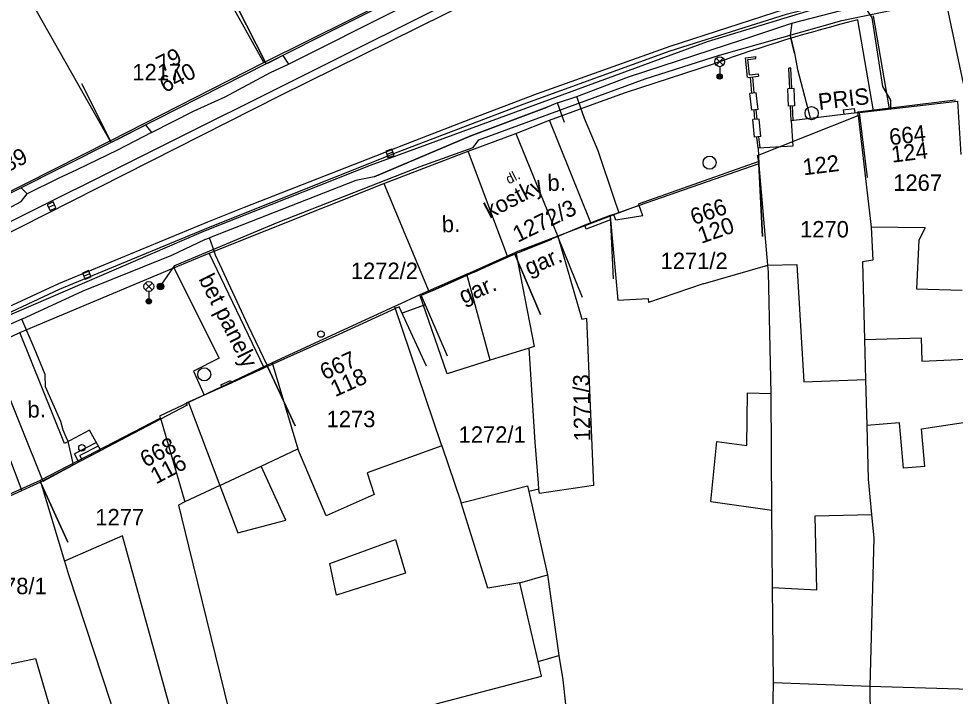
# Model space of a CAD drawing. Extents: x -601580 to 4, y -1204314 to 4.
# Drawn here: x -599820.4 to -599749.1, y -1203449.5 to -1203397.8 of the extents above; entities that cross this region are included whole.
import ezdxf

# ---------------------------------------------------------------- set-up
doc = ezdxf.new("R2010")
doc.units = 0
for name, color, linetype in [('00-KN-HRANICE PARCEL', 7, 'Continuous'), ('00-KN-PARC. CISLA', 7, 'Continuous'), ('00-KN-VNITRNI KRESBA', 7, 'Continuous'), ('00-POLOHOPIS', 7, 'Continuous'), ('00-SITE KOM. KABEL', 7, 'Continuous'), ('00-VAK-VODA-RAD IGIS', 7, 'Continuous'), ('Vrstva 25', 7, 'Continuous'), ('Vrstva 27', 7, 'Continuous'), ('Vrstva 28', 7, 'Continuous'), ('Vrstva 33', 7, 'Continuous'), ('Vrstva 40', 7, 'Continuous')]:
    doc.layers.add(name, color=color, linetype=linetype)

# ---------------------------------------------------------------- blocks, each defined once
blk = doc.blocks.new('6.14A_160')
at = {"layer": 'Vrstva 28'}
blk.add_circle((0, 0), 0.25, dxfattribs=at)
blk = doc.blocks.new('6.30_84')
at = {"layer": 'Vrstva 27'}
blk.add_line((-0.25, 0), (0.25, 0), dxfattribs=at)
blk.add_lwpolyline([(-0.25, -0.25), (0.25, -0.25), (0.25, 0.25), (-0.25, 0.25)], close=True, dxfattribs=at)
blk = doc.blocks.new('6.01A_1008')
at = {"layer": 'Vrstva 25'}
for radius in [0.25, 0.2, 0.15, 0.1, 0.05]:
    blk.add_circle((0, 0), radius, dxfattribs=at)
blk = doc.blocks.new('6.560_522')
at = {"layer": 'Vrstva 33'}
for p, q in [((-0.265, 0.86), (0.265, 1.39)), ((-0.265, 1.39), (0.265, 0.86)), ((0, 0.75), (0, 0))]:
    blk.add_line(p, q, dxfattribs=at)
for centre, radius in [((0, 1.125), 0.375), ((0, 0), 0.2), ((0, 0), 0.145), ((0, 0), 0.0876)]:
    blk.add_circle(centre, radius, dxfattribs=at)
blk = doc.blocks.new('6.20D_28')
at = {"layer": 'Vrstva 28'}
blk.add_circle((0, 0), 0.5, dxfattribs=at)
blk = doc.blocks.new('6.30_88')
at = {"layer": 'Vrstva 27'}
blk.add_line((-0.25, 0), (0.25, 0), dxfattribs=at)
blk.add_lwpolyline([(-0.25, -0.25), (0.25, -0.25), (0.25, 0.25), (-0.25, 0.25)], close=True, dxfattribs=at)
blk = doc.blocks.new('6.14A_162')
at = {"layer": 'Vrstva 28'}
blk.add_circle((0, 0), 0.25, dxfattribs=at)
blk = doc.blocks.new('6.30_90')
at = {"layer": 'Vrstva 27'}
blk.add_line((-0.25, 0), (0.25, 0), dxfattribs=at)
blk.add_lwpolyline([(-0.25, -0.25), (0.25, -0.25), (0.25, 0.25), (-0.25, 0.25)], close=True, dxfattribs=at)
blk = doc.blocks.new('6.20D_30')
at = {"layer": 'Vrstva 28'}
blk.add_circle((0, 0), 0.5, dxfattribs=at)
blk = doc.blocks.new('6.20D_32')
at = {"layer": 'Vrstva 28'}
blk.add_circle((0, 0), 0.5, dxfattribs=at)
blk = doc.blocks.new('6.560_530')
at = {"layer": 'Vrstva 33'}
for p, q in [((-0.265, 0.86), (0.265, 1.39)), ((-0.265, 1.39), (0.265, 0.86)), ((0, 0.75), (0, 0))]:
    blk.add_line(p, q, dxfattribs=at)
for centre, radius in [((0, 1.125), 0.375), ((0, 0), 0.2), ((0, 0), 0.145), ((0, 0), 0.0876)]:
    blk.add_circle(centre, radius, dxfattribs=at)
blk = doc.blocks.new('DL_14')
at = {"layer": 'Vrstva 40'}
blk.add_text('dl.', height=0.75, rotation=0, dxfattribs=at).set_placement((-0.174, -0.376))

msp = doc.modelspace()

# ---------------------------------------------------------------- linework, layer by layer
at = {"layer": '00-KN-HRANICE PARCEL'}
for p, q in [((-599801.77, -1203401.17), (-599789.99, -1203395.3)), ((-599813.49, -1203407.13), (-599801.77, -1203401.17)), ((-599827.79, -1203414.39), (-599813.49, -1203407.13)), ((-599779.37, -1203414.41), (-599782.57, -1203415.62)), ((-599786.3, -1203417.29), (-599782.57, -1203415.62)), ((-599786.3, -1203417.29), (-599789.87, -1203418.89)), ((-599784.53, -1203423.87), (-599786.3, -1203417.29)), ((-599789.87, -1203418.89), (-599791.63, -1203419.68)), ((-599791.8, -1203419.76), (-599801.14, -1203424.07)), ((-599791.63, -1203419.68), (-599791.8, -1203419.76)), ((-599781.54, -1203422.95), (-599784.53, -1203423.87)), ((-599801.14, -1203424.07), (-599807.52, -1203427.09)), ((-599807.52, -1203427.09), (-599809.71, -1203428.12)), ((-599780.8, -1203433.68), (-599781.58, -1203433.87)), ((-599781.58, -1203433.87), (-599780.16, -1203440.23)), ((-599807.8, -1203434.67), (-599808.28, -1203434.9)), ((-599763.05, -1203454.1), (-599762.93, -1203448.43)), ((-599762.93, -1203448.43), (-599755.58, -1203448.71)), ((-599755.58, -1203448.71), (-599755.18, -1203485.61)), ((-599755.58, -1203448.71), (-599747.95, -1203448.95))]:
    msp.add_line(p, q, dxfattribs=at)
for points in [[(-599801.77, -1203401.17), (-599806.99, -1203391.74), (-599811.15, -1203384.22)], [(-599813.49, -1203407.13), (-599820.29, -1203395.1), (-599820.7, -1203394.37), (-599822.24, -1203391.53), (-599824.48, -1203387.4)], [(-599756.49, -1203405.2), (-599756.51, -1203404.93), (-599749.06, -1203404)], [(-599764.06, -1203408.72), (-599764.14, -1203408.25), (-599756.49, -1203405.2)], [(-599756.49, -1203405.2), (-599755.48, -1203413.73), (-599755.36, -1203416.23), (-599756.16, -1203416.36)], [(-599764.06, -1203408.72), (-599773.24, -1203411.96), (-599773.19, -1203412.06)], [(-599763.32, -1203417.14), (-599763.37, -1203416.62), (-599764.06, -1203408.72)], [(-599773.19, -1203412.06), (-599775.37, -1203412.89), (-599779.37, -1203414.41)], [(-599779.37, -1203414.41), (-599777.53, -1203420.74), (-599777.18, -1203420.66), (-599776.64, -1203433.4), (-599780.77, -1203434.03), (-599780.8, -1203433.68)], [(-599782.57, -1203415.62), (-599781.17, -1203422.81), (-599781.54, -1203422.95)], [(-599756.16, -1203416.36), (-599756, -1203422.28), (-599755.92, -1203425.32), (-599755.82, -1203428.85), (-599755.71, -1203432.92)], [(-599762.93, -1203448.43), (-599763, -1203441.19), (-599763.05, -1203435.3), (-599763.12, -1203426.41), (-599763.32, -1203417.14)], [(-599784.53, -1203423.87), (-599787.8, -1203424.91), (-599789.87, -1203418.89)], [(-599791.8, -1203419.76), (-599788.27, -1203430.22), (-599788.21, -1203430.39), (-599786.74, -1203434.74), (-599786.13, -1203434.58), (-599781.68, -1203433.44), (-599781.58, -1203433.87)], [(-599780.8, -1203433.68), (-599780.84, -1203433.23), (-599781.09, -1203430.1), (-599781.54, -1203422.95)], [(-599807.52, -1203427.09), (-599805.13, -1203433.41), (-599807.8, -1203434.67)], [(-599809.71, -1203428.12), (-599809.64, -1203428.28), (-599818.81, -1203433.04)], [(-599818.81, -1203433.04), (-599827.95, -1203437.15), (-599828.9, -1203437.68)], [(-599818.81, -1203433.04), (-599816.97, -1203439.17), (-599816.66, -1203440.2)], [(-599755.71, -1203432.92), (-599755.46, -1203435.62), (-599755.29, -1203437.43), (-599755.58, -1203448.71)], [(-599808.28, -1203434.9), (-599807.51, -1203438.03), (-599803.73, -1203453.45)], [(-599816.66, -1203440.2), (-599813.44, -1203449.93), (-599812.75, -1203452.46), (-599811.53, -1203456.95), (-599810.7, -1203460.02), (-599809, -1203465.88)], [(-599795.07, -1203455.09), (-599787.87, -1203453.37), (-599788.64, -1203450.06), (-599780.61, -1203447.95), (-599780.87, -1203446.82), (-599782.27, -1203440.83), (-599780.16, -1203440.23)], [(-599780.16, -1203440.23), (-599779.29, -1203446.37), (-599778.99, -1203448.23), (-599778.11, -1203456.11)]]:
    msp.add_lwpolyline(points, dxfattribs=at)
at = {"layer": '00-KN-VNITRNI KRESBA'}
for p, q in [((-599775.37, -1203412.89), (-599774.79, -1203419.29)), ((-599751.37, -1203413.78), (-599755.48, -1203413.73)), ((-599751.37, -1203413.78), (-599751.86, -1203414.7)), ((-599751.86, -1203414.7), (-599752.03, -1203418.42)), ((-599768.3, -1203418.04), (-599763.37, -1203416.62)), ((-599763.37, -1203416.62), (-599761.14, -1203416.56)), ((-599761.14, -1203416.56), (-599760.62, -1203425.5)), ((-599768.3, -1203418.04), (-599772.45, -1203419.45)), ((-599752.03, -1203418.42), (-599748.55, -1203418.51)), ((-599774.79, -1203419.29), (-599772.48, -1203419.15)), ((-599772.48, -1203419.15), (-599772.45, -1203419.45)), ((-599756, -1203422.28), (-599751.67, -1203422.16)), ((-599751.67, -1203422.16), (-599751.62, -1203423.94)), ((-599801.14, -1203424.07), (-599799.18, -1203430.61)), ((-599751.62, -1203423.94), (-599748.28, -1203423.78)), ((-599760.62, -1203425.5), (-599755.92, -1203425.32)), ((-599764.95, -1203430.36), (-599764.91, -1203426.36)), ((-599764.91, -1203426.36), (-599763.12, -1203426.41)), ((-599809.64, -1203428.28), (-599807.8, -1203434.67)), ((-599753.33, -1203428.63), (-599755.82, -1203428.85)), ((-599753.03, -1203432.1), (-599753.33, -1203428.63)), ((-599751.65, -1203429.08), (-599748.11, -1203428.57)), ((-599751.41, -1203431.96), (-599751.65, -1203429.08)), ((-599788.21, -1203430.39), (-599793.9, -1203432.44)), ((-599767.71, -1203434.62), (-599767.24, -1203430.05)), ((-599767.24, -1203430.05), (-599764.95, -1203430.36)), ((-599801.98, -1203431.93), (-599799.18, -1203430.61)), ((-599797.02, -1203435.72), (-599799.18, -1203430.61)), ((-599805.13, -1203433.41), (-599801.98, -1203431.93)), ((-599800.1, -1203436.06), (-599801.98, -1203431.93)), ((-599793.9, -1203432.44), (-599793.36, -1203434.1)), ((-599751.41, -1203431.96), (-599753.03, -1203432.1)), ((-599805.13, -1203433.41), (-599803.76, -1203437.03)), ((-599793.36, -1203434.1), (-599797.02, -1203435.72)), ((-599784.7, -1203441.23), (-599786.74, -1203434.74)), ((-599767.71, -1203434.62), (-599763.05, -1203435.3)), ((-599803.76, -1203437.03), (-599800.1, -1203436.06)), ((-599759.76, -1203435.72), (-599755.46, -1203435.62)), ((-599759.64, -1203441.36), (-599759.76, -1203435.72)), ((-599812.53, -1203437.24), (-599816.97, -1203439.17)), ((-599808.58, -1203451.51), (-599812.53, -1203437.24)), ((-599796.74, -1203439.35), (-599791.73, -1203437.54)), ((-599791.73, -1203437.54), (-599790.98, -1203440.1)), ((-599796.23, -1203441.77), (-599796.74, -1203439.35)), ((-599790.98, -1203440.1), (-599796.23, -1203441.77)), ((-599782.27, -1203440.83), (-599784.7, -1203441.23)), ((-599763, -1203441.19), (-599759.64, -1203441.36)), ((-599821.08, -1203447.01), (-599819.16, -1203446.59)), ((-599819.16, -1203446.59), (-599816.51, -1203455.66)), ((-599780.87, -1203446.82), (-599779.29, -1203446.37))]:
    msp.add_line(p, q, dxfattribs=at)
at = {"layer": '00-POLOHOPIS'}
for p, q in [((-599776.96, -1203391.264), (-599840.166, -1203422.822)), ((-599767.95, -1203399.564), (-599758.604, -1203396.711)), ((-599749.803, -1203396.507), (-599748.481, -1203402.76)), ((-599754.099, -1203404.707), (-599755.308, -1203397.618)), ((-599755.317, -1203404.848), (-599756.512, -1203397.918)), ((-599793.646, -1203408.995), (-599767.95, -1203399.564)), ((-599801.46, -1203401.207), (-599800.389, -1203400.666)), ((-599765.073, -1203400.802), (-599764.287, -1203400.697)), ((-599764.902, -1203402.311), (-599765.073, -1203400.802)), ((-599764.885, -1203400.948), (-599764.264, -1203400.866)), ((-599764.752, -1203402.119), (-599764.885, -1203400.948)), ((-599764.264, -1203400.866), (-599764.287, -1203400.697)), ((-599774.219, -1203403.464), (-599767.424, -1203401.24)), ((-599761.612, -1203401.602), (-599761.762, -1203401.609)), ((-599761.694, -1203403.155), (-599761.762, -1203401.609)), ((-599761.544, -1203403.147), (-599761.612, -1203401.602)), ((-599764.872, -1203402.307), (-599764.086, -1203402.202)), ((-599764.752, -1203402.119), (-599764.108, -1203402.033)), ((-599764.576, -1203403.507), (-599764.674, -1203402.28)), ((-599764.407, -1203403.486), (-599764.505, -1203402.258)), ((-599764.108, -1203402.033), (-599764.086, -1203402.202)), ((-599761.365, -1203403.139), (-599761.844, -1203403.162)), ((-599761.779, -1203404.491), (-599761.844, -1203403.162)), ((-599761.3, -1203404.468), (-599761.365, -1203403.139)), ((-599776.396, -1203404.23), (-599774.219, -1203403.464)), ((-599764.259, -1203403.467), (-599764.735, -1203403.527)), ((-599764.574, -1203404.81), (-599764.735, -1203403.527)), ((-599764.098, -1203404.75), (-599764.259, -1203403.467)), ((-599780.009, -1203405.57), (-599776.396, -1203404.23)), ((-599764.098, -1203404.75), (-599764.574, -1203404.81)), ((-599764.347, -1203405.505), (-599764.415, -1203404.79)), ((-599764.187, -1203405.489), (-599764.256, -1203404.77)), ((-599761.3, -1203404.468), (-599761.779, -1203404.491)), ((-599761.58, -1203405.602), (-599761.629, -1203404.484)), ((-599761.431, -1203405.584), (-599761.479, -1203404.476)), ((-599757.609, -1203404.768), (-599756.775, -1203404.667)), ((-599757.609, -1203404.768), (-599757.567, -1203405.115)), ((-599756.775, -1203404.667), (-599756.733, -1203405.014)), ((-599754.095, -1203404.706), (-599755.317, -1203404.848)), ((-599810.069, -1203405.567), (-599809.221, -1203405.138)), ((-599764.028, -1203405.474), (-599764.506, -1203405.52)), ((-599763.898, -1203406.817), (-599764.028, -1203405.474)), ((-599812.95, -1203407.027), (-599810.676, -1203405.874)), ((-599782.567, -1203406.568), (-599780.009, -1203405.57)), ((-599776.843, -1203413.4), (-599780.009, -1203405.57)), ((-599764.376, -1203406.863), (-599764.506, -1203405.52)), ((-599786.186, -1203407.914), (-599782.567, -1203406.568)), ((-599782.567, -1203406.568), (-599779.363, -1203414.439)), ((-599763.898, -1203406.817), (-599764.376, -1203406.863)), ((-599764.101, -1203407.684), (-599764.207, -1203406.847)), ((-599763.941, -1203407.675), (-599764.047, -1203406.831)), ((-599792.613, -1203410.391), (-599786.186, -1203407.914)), ((-599783.183, -1203415.995), (-599786.186, -1203407.914)), ((-599806.333, -1203414.026), (-599793.646, -1203408.995)), ((-599820.136, -1203410.649), (-599817.832, -1203409.488)), ((-599805.922, -1203415.711), (-599792.613, -1203410.391)), ((-599792.613, -1203410.391), (-599789.169, -1203418.676)), ((-599772.9, -1203412.849), (-599773.172, -1203412.065)), ((-599775.37, -1203412.837), (-599777.31, -1203413.579)), ((-599775.355, -1203413.152), (-599777.203, -1203413.859)), ((-599774.936, -1203413.185), (-599775.092, -1203412.742)), ((-599772.9, -1203412.849), (-599774.936, -1203413.185)), ((-599823.365, -1203421.359), (-599806.333, -1203414.026)), ((-599777.31, -1203413.579), (-599779.363, -1203414.439)), ((-599777.203, -1203413.859), (-599777.31, -1203413.579)), ((-599782.277, -1203415.617), (-599779.826, -1203414.626)), ((-599779.363, -1203414.439), (-599781.006, -1203415.103)), ((-599777.489, -1203419.074), (-599779.363, -1203414.439)), ((-599781.006, -1203415.103), (-599782.648, -1203415.767)), ((-599808.625, -1203416.82), (-599805.922, -1203415.711)), ((-599801.743, -1203424.453), (-599805.922, -1203415.711)), ((-599785.741, -1203417.137), (-599783.404, -1203416.093)), ((-599782.648, -1203415.767), (-599780.688, -1203420.367)), ((-599820.356, -1203421.758), (-599808.625, -1203416.82)), ((-599808.625, -1203416.82), (-599805.161, -1203423.712)), ((-599788.937, -1203418.563), (-599786.262, -1203417.369)), ((-599789.481, -1203419.628), (-599791.234, -1203420.279)), ((-599822.723, -1203422.877), (-599820.356, -1203421.758)), ((-599816.953, -1203430.2), (-599820.356, -1203421.758)), ((-599822.723, -1203422.877), (-599818.597, -1203433.075)), ((-599805.161, -1203423.712), (-599807.135, -1203424.704)), ((-599807.135, -1203424.704), (-599806.325, -1203426.533)), ((-599801.765, -1203424.458), (-599804.234, -1203425.575)), ((-599801.743, -1203424.453), (-599804.213, -1203425.598)), ((-599801.501, -1203424.339), (-599801.743, -1203424.453)), ((-599805.037, -1203425.74), (-599804.308, -1203425.411)), ((-599804.308, -1203425.411), (-599804.234, -1203425.575)), ((-599804.213, -1203425.598), (-599807.684, -1203427.135)), ((-599805.037, -1203425.74), (-599804.963, -1203425.904)), ((-599807.615, -1203427.29), (-599807.684, -1203427.135)), ((-599815.042, -1203429.182), (-599816.953, -1203430.2)), ((-599814.185, -1203430.751), (-599815.042, -1203429.182)), ((-599814.516, -1203430.145), (-599816.184, -1203430.986)), ((-599814.381, -1203430.413), (-599815.781, -1203431.119)), ((-599815.858, -1203431.632), (-599816.184, -1203430.986)), ((-599815.59, -1203431.497), (-599815.781, -1203431.119)), ((-599814.326, -1203430.825), (-599815.203, -1203431.287)), ((-599818.588, -1203433.07), (-599816.318, -1203431.874))]:
    msp.add_line(p, q, dxfattribs=at)
for points in [[(-599792.209, -1203390.93), (-599789.955, -1203395.393), (-599801.594, -1203401.275), (-599803.853, -1203396.814)], [(-599803.853, -1203396.814), (-599801.594, -1203401.275), (-599813.397, -1203407.253), (-599815.648, -1203402.788)], [(-599815.648, -1203402.788), (-599813.397, -1203407.253), (-599827.7, -1203414.462), (-599829.919, -1203410.06)], [(-599755.774, -1203409.935), (-599756.376, -1203404.971), (-599748.897, -1203404.103), (-599748.666, -1203408.176)], [(-599755.774, -1203409.935), (-599756.376, -1203404.971), (-599761.58, -1203405.602), (-599761.464, -1203407.534), (-599764.101, -1203407.684), (-599764.042, -1203408.899), (-599763.773, -1203414.441)], [(-599763.773, -1203414.441), (-599764.042, -1203408.899), (-599773.172, -1203412.065), (-599775.092, -1203412.742), (-599775.37, -1203412.837), (-599775.136, -1203417.66)], [(-599780.688, -1203420.367), (-599782.648, -1203415.767), (-599783.183, -1203415.995), (-599789.169, -1203418.676), (-599789.778, -1203418.939), (-599787.796, -1203423.529)], [(-599789.367, -1203424.318), (-599791.465, -1203419.78), (-599796.048, -1203421.899), (-599801.501, -1203424.339), (-599799.37, -1203428.862)], [(-599799.37, -1203428.862), (-599801.501, -1203424.339), (-599801.743, -1203424.453), (-599804.213, -1203425.598), (-599807.684, -1203427.135), (-599807.615, -1203427.29), (-599818.774, -1203433.168), (-599816.712, -1203437.723)], [(-599816.712, -1203437.723), (-599818.774, -1203433.168), (-599828.847, -1203437.729), (-599828.801, -1203437.815), (-599826.372, -1203443.498)]]:
    msp.add_lwpolyline(points, dxfattribs=at)
msp.add_arc((-599727.243, -1203513.642), 119.368, 104.19355, 109.67066, dxfattribs=at)
at = {"layer": '00-SITE KOM. KABEL'}
for points in [[(-599809.72, -1203418.33), (-599808.56, -1203416.63), (-599800.68, -1203413.33), (-599789.85, -1203409.1), (-599785.82, -1203407.64), (-599785.38, -1203407.07), (-599772.72, -1203402.42), (-599767.04, -1203400.61), (-599757.72, -1203397.96), (-599747.9, -1203395.91), (-599735.74, -1203393.37), (-599714.56, -1203389.17), (-599713.98, -1203388.73), (-599702.01, -1203386.4)], [(-599799.88, -1203401.3), (-599791.32, -1203397), (-599787.79, -1203395.3), (-599780.73, -1203391.75)], [(-599761.54, -1203398.18), (-599756.22, -1203396.79)], [(-599753.98, -1203404.69), (-599753.99, -1203404.38), (-599754, -1203404.03), (-599754.59, -1203403), (-599755.4, -1203397.74), (-599755.73, -1203397.25), (-599756.22, -1203396.79)], [(-599777.92, -1203403.75), (-599773.97, -1203402.26), (-599765.2, -1203399.38), (-599761.54, -1203398.18)], [(-599765.2, -1203399.38), (-599761.54, -1203398.18)], [(-599761.54, -1203398.18), (-599761.66, -1203399.08), (-599761.33, -1203400.45), (-599761.1, -1203401.7), (-599760.19, -1203405.18), (-599760.13, -1203405.43)], [(-599761.33, -1203400.45), (-599761.66, -1203399.08)], [(-599800.31, -1203400.62), (-599799.88, -1203401.3)], [(-599810.34, -1203406.49), (-599807.08, -1203404.85), (-599804.71, -1203403.78), (-599801.26, -1203401.93), (-599799.88, -1203401.3)], [(-599801.26, -1203401.93), (-599799.88, -1203401.3)], [(-599779.39, -1203404.23), (-599777.92, -1203403.75)], [(-599774.71, -1203412.57), (-599775.05, -1203411.6), (-599776.28, -1203407.9), (-599777.33, -1203405.43), (-599777.63, -1203404.57), (-599777.92, -1203403.75)], [(-599779.39, -1203404.23), (-599780.18, -1203404.58), (-599786, -1203406.75), (-599793.36, -1203409.87), (-599794.75, -1203410.15), (-599805.91, -1203414.52)], [(-599793.36, -1203409.87), (-599786, -1203406.75), (-599780.18, -1203404.58)], [(-599778.86, -1203405.74), (-599779.39, -1203404.23)], [(-599777.33, -1203405.43), (-599777.63, -1203404.57)], [(-599810.78, -1203405.93), (-599810.34, -1203406.49)], [(-599810.34, -1203406.49), (-599812.93, -1203407.85), (-599816.01, -1203409.36), (-599817.44, -1203410.01), (-599819.8, -1203411.17)], [(-599810.34, -1203406.49), (-599812.93, -1203407.85)], [(-599817.44, -1203410.01), (-599819.8, -1203411.17)], [(-599827.51, -1203415.46), (-599824.22, -1203413.83), (-599822.46, -1203412.94), (-599820.25, -1203411.77), (-599819.8, -1203411.17)], [(-599820.26, -1203410.71), (-599819.8, -1203411.17)], [(-599820.21, -1203420.73), (-599815.53, -1203418.56), (-599808.78, -1203415.85), (-599806.26, -1203414.66), (-599805.91, -1203414.52)], [(-599808.78, -1203415.85), (-599806.26, -1203414.66)], [(-599801.48, -1203424.28), (-599802.97, -1203421.21), (-599805.44, -1203415.85), (-599805.65, -1203415.25), (-599805.91, -1203414.52)], [(-599805.44, -1203415.85), (-599805.65, -1203415.25)], [(-599820.21, -1203420.73), (-599824.65, -1203422.7), (-599824.95, -1203422.84)], [(-599820.21, -1203420.73), (-599824.65, -1203422.7)], [(-599816.28, -1203431.83), (-599816.68, -1203430.06), (-599816.83, -1203429.72), (-599817.06, -1203429.19), (-599817.23, -1203428.54), (-599818.4, -1203425.88), (-599818.44, -1203424.94), (-599819.28, -1203422.93), (-599820.21, -1203420.73)], [(-599824.95, -1203422.84), (-599821.82, -1203428.77), (-599821.42, -1203430.27), (-599821.3, -1203430.92), (-599820.22, -1203433.82)], [(-599817.06, -1203429.19), (-599817.23, -1203428.54)]]:
    msp.add_lwpolyline(points, dxfattribs=at)
at = {"layer": '00-VAK-VODA-RAD IGIS'}
for points in [[(-599735.93, -1203391.73), (-599736.05, -1203391.17), (-599737.77, -1203382.75), (-599738.09, -1203382.26), (-599740.66, -1203376.25), (-599742.75, -1203375.13), (-599764.908, -1203386.084), (-599800.54, -1203403.7), (-599828.3, -1203417.77), (-599844.799, -1203426.01), (-599857.174, -1203432.191), (-599857.282, -1203432.244), (-599858.209, -1203432.707), (-599859.333, -1203433.268), (-599861.057, -1203434.129)], [(-599736.917, -1203391.349), (-599751.99, -1203394.59), (-599762.03, -1203397.11), (-599770.82, -1203399.95), (-599780.929, -1203403.567), (-599786.02, -1203405.496), (-599790.989, -1203407.409), (-599793.256, -1203408.295), (-599803.27, -1203412.231), (-599806.056, -1203413.327), (-599817.099, -1203417.917), (-599817.418, -1203418.049), (-599818.78, -1203418.672), (-599820.596, -1203419.503), (-599835.69, -1203426.41), (-599857.929, -1203437.515), (-599863.753, -1203440.423), (-599875.065, -1203446.063), (-599904.229, -1203460.514), (-599915.088, -1203465.894), (-599929.431, -1203473.001), (-599929.758, -1203473.167), (-599936.908, -1203476.866), (-599962.31, -1203490.81)], [(-599735.93, -1203391.73), (-599751.96, -1203394.97), (-599761.97, -1203397.51), (-599770.82, -1203400.29), (-599782.03, -1203404.36), (-599791.55, -1203408.01), (-599806, -1203413.76), (-599817.36, -1203418.46), (-599835.49, -1203426.95), (-599872.84, -1203445.59), (-599889.534, -1203453.919), (-599889.712, -1203454.008), (-599929.34, -1203473.78), (-599935.62, -1203476.92), (-599937.847, -1203473.233), (-599938.29, -1203472.5)]]:
    msp.add_lwpolyline(points, dxfattribs=at)

# ---------------------------------------------------------------- block references
at = {"layer": '00-POLOHOPIS'}
for name, p in [('6.560_530', (-599767.031, -1203402.234)), ('6.560_522', (-599810.531, -1203419.367))]:
    msp.add_blockref(name, p, dxfattribs=at)
for name, p, xscale, yscale, rotation in [('6.20D_32', (-599760.025, -1203405.031), 0.99999966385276, 0.99999966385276, 23.27601388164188), ('6.30_90', (-599792.165, -1203408.091), 0.99999989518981, 0.99999989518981, -160.9001078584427), ('6.20D_30', (-599767.799, -1203408.8), 0.99999966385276, 0.99999966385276, 23.27601388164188), ('DL_14', (-599783.114, -1203410.053), 1.00000103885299, 1.00000103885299, 27.328473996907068), ('6.30_88', (-599817.947, -1203412.121), 0.99999989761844, 0.99999989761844, -153.64005812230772), ('6.30_84', (-599815.256, -1203417.357), 1.0000013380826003, 1.0000013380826, 22.026440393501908), ('6.01A_1008', (-599809.635, -1203418.246), 1.0000013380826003, 1.0000013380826, 22.026440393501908), ('6.20D_28', (-599806.309, -1203424.94), 0.99999966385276, 0.99999966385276, 23.27601388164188)]:
    msp.add_blockref(name, p, dxfattribs=dict(at, xscale=xscale, yscale=yscale, rotation=rotation))
at = {"layer": '00-POLOHOPIS', "rotation": -90.00000000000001}
for name, p in [('6.14A_162', (-599797.413, -1203421.865)), ('6.14A_160', (-599815.627, -1203430.536))]:
    msp.add_blockref(name, p, dxfattribs=at)

# ---------------------------------------------------------------- texts
at = {"layer": '00-KN-PARC. CISLA'}
for s, p in [('1217', (-599811.787, -1203402.53)), ('1267', (-599753.807, -1203410.95)), ('1270', (-599760.907, -1203414.5)), ('1271/2', (-599771.538, -1203416.91)), ('1272/2', (-599795.138, -1203417.67)), ('1273', (-599796.987, -1203428.97)), ('1272/1', (-599786.925, -1203430.15)), ('1277', (-599814.607, -1203436.45)), ('1278/1', (-599823.425, -1203441.7))]:
    msp.add_text(s, height=1.25, dxfattribs=at).set_placement(p)
for s, rotation, p in [('1272/3', 26, (-599782.417, -1203414.913)), ('1271/3', 91, (-599776.874, -1203430.033))]:
    msp.add_text(s, height=1.25, rotation=rotation, dxfattribs=at).set_placement(p)
at = {"layer": '00-POLOHOPIS'}
for s, rotation, p in [('79', 26.86137, (-599809.561, -1203401.948)), ('640', 26.86137, (-599809.313, -1203403.503)), ('PRIS', 6.90507, (-599759.451, -1203404.79)), ('664', 6.62003, (-599754.044, -1203407.48)), ('124', 7.0775, (-599753.881, -1203408.806)), ('639', 26.75142, (-599822.138, -1203409.979)), ('122', 6.91353, (-599760.629, -1203409.768)), ('b.', 2.14085, (-599780.133, -1203410.972)), ('kostky', 27.32859, (-599784.56, -1203413.105)), ('666', 19.12496, (-599769.004, -1203413.575)), ('b.', 2.14085, (-599788.184, -1203414.126)), ('120', 19.12496, (-599768.443, -1203414.994)), ('gar.', 22.48375, (-599781.568, -1203417.418)), ('bet panely', 296.68503, (-599806.767, -1203417.661)), ('gar.', 22.48375, (-599786.575, -1203419.581)), ('667', 24.10661, (-599797.141, -1203425.401)), ('118', 24.10661, (-599796.341, -1203426.686)), ('b.', 1.45521, (-599819.763, -1203428.244)), ('668', 27.77682, (-599810.777, -1203432.064)), ('116', 27.77682, (-599809.992, -1203433.346))]:
    msp.add_text(s, height=1.25, rotation=rotation, dxfattribs=at).set_placement(p)

doc.saveas('drawing.dxf')
